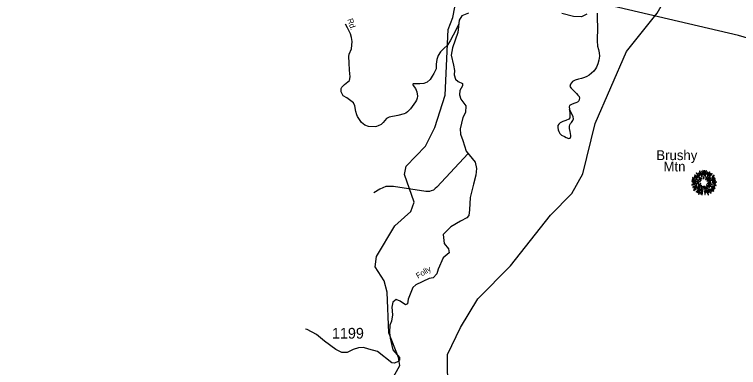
# Model space of a CAD drawing. Extents: x 884530 to 1028605, y 526725 to 653634.
# Drawn here: x 930368 to 938802, y 575565 to 579676 of the extents above; entities that cross this region are included whole.
import ezdxf

# ---------------------------------------------------------------- set-up
doc = ezdxf.new("R2010")
doc.units = 0
for name, color, linetype in [('Exist Geographical Mountain Summit CELL', 7, 'Continuous'), ('Exist Geographical Mountain Summit Label', 7, 'Continuous'), ('Exist Hydrographic Creek Single Shore', 7, 'Continuous'), ('Exist Road Non-System Type 51', 7, 'Continuous'), ('Exist Road Non-System Type 51 Label', 7, 'Continuous'), ('Exist Road Secondary Type 41 Attributed', 7, 'Continuous'), ('Exist Road Secondary Type 51 Label', 7, 'Continuous'), ('Exist Road Secondary Type 51 Number Label', 7, 'Continuous'), ('Exist Utilities Electrical Transmission Line', 7, 'Continuous')]:
    doc.layers.add(name, color=color, linetype=linetype)

msp = doc.modelspace()

# ---------------------------------------------------------------- linework, layer by layer
at = {"layer": 'Exist Geographical Mountain Summit CELL'}
for points in [[(938308.1, 577827.8), (938344, 577790.4), (938347.3, 577792.9), (938312.1, 577832.5)], [(938335.6, 577829.2), (938351.3, 577807.5), (938353.1, 577808.9), (938339.7, 577833.3)], [(938346.5, 577851.1), (938372.7, 577784.2), (938375.7, 577785.2), (938351.7, 577853.6)], [(938380.4, 577799.1), (938382.9, 577799.8), (938373.9, 577847.8), (938369.5, 577846.7)], [(938385.1, 577860.5), (938389.2, 577808.5), (938392.4, 577808.9), (938391, 577861.6)], [(938401.1, 577806.4), (938405.1, 577806.4), (938408.7, 577853.6), (938403.2, 577853.6)], [(938413.1, 577778), (938428, 577855), (938422.5, 577856.8), (938409.8, 577778.7)], [(938416.3, 577756.2), (938419.3, 577754.4), (938467.9, 577839), (938462.5, 577842.7)], [(938430.8, 577813.2), (938434.2, 577812.1), (938443.6, 577839), (938438.9, 577840.8)], [(938437.4, 577757.6), (938439.6, 577755.5), (938495.2, 577819.8), (938491.2, 577824.5)], [(938474.9, 577829.2), (938453.8, 577795.8), (938456.7, 577794.7), (938479.2, 577826)], [(938259.3, 577732.9), (938331.3, 577726), (938331.6, 577728.9), (938259.3, 577738)], [(938261.9, 577754), (938303.3, 577744.5), (938304.4, 577747.8), (938263, 577758.7)], [(938264.8, 577773.3), (938287.3, 577764.6), (938288.4, 577767.5), (938266.3, 577778.4)], [(938286.6, 577784.2), (938312.4, 577767.8), (938314.6, 577770.4), (938289.5, 577788.2)], [(938287.7, 577803.1), (938327.3, 577772.5), (938329.5, 577774.7), (938291.4, 577807.5)], [(938303.3, 577756.2), (938333.8, 577744.2), (938335, 577746.3), (938305.5, 577760.2)], [(938316, 577800.1), (938348.7, 577771.1), (938350.9, 577773.3), (938318.9, 577805.3)], [(938339.7, 577761.6), (938364.8, 577742.7), (938366.9, 577745.6), (938342.2, 577764.9)], [(938340, 577731.8), (938357.1, 577729.6), (938357.5, 577731.8), (938340.8, 577736.2)], [(938359.3, 577774.7), (938373.1, 577758.3), (938375.3, 577760.5), (938362.6, 577777.7)], [(938390.6, 577787.1), (938392, 577758), (938394.6, 577758.3), (938394.6, 577787.4)], [(938434.2, 577737.7), (938436, 577735.1), (938484.6, 577771.1), (938481.4, 577775.5)], [(938451.2, 577734.8), (938452.3, 577732.5), (938530.4, 577761.2), (938528.6, 577766)], [(938495.2, 577762.8), (938522.8, 577777.7), (938519.9, 577782.7), (938493.8, 577765.3)], [(938495.2, 577785.6), (938497, 577783.1), (938519.9, 577799.4), (938516.3, 577803.1)], [(938497, 577734.8), (938533.8, 577741.3), (938532.3, 577746.7), (938495.6, 577737)], [(938257.9, 577695.2), (938259.3, 577690), (938295.4, 577700.6), (938293.2, 577703.9)], [(938267.7, 577667.5), (938270.3, 577662.8), (938315.7, 577682.8), (938314.2, 577687.5)], [(938271.4, 577715.5), (938301.1, 577717), (938301.1, 577720.6), (938270.3, 577720.6)], [(938285.2, 577651.5), (938314.2, 577668.3), (938312.1, 577671.9), (938283, 577656.6)], [(938303.7, 577706.5), (938304.8, 577701.7), (938337.9, 577710.1), (938337.2, 577713.7)], [(938309.9, 577611.2), (938312.8, 577608.7), (938353.5, 577656.3), (938350.6, 577658.4)], [(938325.2, 577642.5), (938344.4, 577660.6), (938341.1, 577662.8), (938320.7, 577645.7)], [(938321.5, 577661), (938324.4, 577657.3), (938358.9, 577685.7), (938357.1, 577688.2)], [(938331.3, 577692.2), (938333.5, 577687.5), (938362.2, 577702.7), (938361.2, 577706.1)], [(938353.1, 577621), (938357.5, 577619.2), (938384, 577677.7), (938381.5, 577678.5)], [(938360, 577670.4), (938363.3, 577667.5), (938373.5, 577683.9), (938371.6, 577685.3)], [(938374.5, 577575.6), (938379.3, 577574.5), (938392, 577663.8), (938388.8, 577664.6)], [(938400, 577679.5), (938404, 577642.5), (938408.4, 577642.8), (938403.2, 577680.3)], [(938416, 577670.8), (938424.7, 577641), (938428.7, 577642.8), (938418.1, 577671.9)], [(938424.4, 577691.2), (938462.9, 577655.9), (938465.4, 577660.2), (938426.2, 577693.4)], [(938430.5, 577668.6), (938481, 577593.8), (938484.6, 577596.6), (938433, 577669.7)], [(938435.6, 577708.3), (938496.3, 577696.3), (938497.4, 577700.6), (938436.7, 577711.9)], [(938449.4, 577688.6), (938527.6, 577650.4), (938529.4, 577655.9), (938450.9, 577691.5)], [(938450.2, 577722.1), (938450.2, 577719.2), (938480.3, 577719.2), (938481, 577724.2)], [(938488.7, 577654.5), (938513.7, 577641.4), (938516.3, 577645), (938490.9, 577658.4)], [(938493.4, 577721), (938545.7, 577724.2), (938546.1, 577728.9), (938493.8, 577724.2)], [(938502.9, 577678.5), (938523.9, 577670.4), (938525.7, 577674.8), (938504.3, 577681.7)], [(938508.3, 577709), (938534.8, 577706.7), (938534.8, 577711.1), (938508.7, 577712.2)], [(938512.3, 577691.8), (938540.6, 577684.6), (938541.3, 577690), (938513.3, 577696.3)], [(938279, 577630.8), (938281.9, 577626.8), (938310.3, 577647.9), (938307.7, 577651.1)], [(938349.9, 577642.5), (938324.8, 577603.2), (938328, 577600.7), (938353.9, 577640.3)], [(938335, 577583.9), (938339.7, 577581.1), (938350.6, 577605.7), (938347.3, 577607.9)], [(938364.8, 577585.8), (938376.7, 577628.6), (938373.1, 577629), (938360.4, 577586.8)], [(938406.2, 577621), (938409.8, 577578.5), (938413.8, 577579.5), (938410.5, 577621)], [(938425.8, 577604.3), (938420.4, 577634.1), (938417.1, 577634.1), (938421.5, 577603.2)], [(938430.5, 577625.8), (938448, 577575.9), (938452.3, 577577.7), (938433.4, 577626.5)], [(938441, 577631.5), (938457, 577602.1), (938461.1, 577604.3), (938444.7, 577633)], [(938462.9, 577642.8), (938493, 577613.7), (938496.3, 577616.3), (938465.1, 577645.3)], [(938479.6, 577643.5), (938510.1, 577617.7), (938513.3, 577621.4), (938481.4, 577646.1)]]:
    msp.add_lwpolyline(points, close=True, dxfattribs=at)
at = {"layer": 'Exist Hydrographic Creek Single Shore'}
for points in [[(935496.6, 574878.9), (935497.8, 575148), (935410.6, 575500.9), (935410.1, 575717.6), (935562.9, 576029.5), (935766.6, 576363.4), (936147.4, 576749.5), (936610.6, 577340.7), (936861.4, 577591.6), (936986.5, 577818.8), (937132.4, 578406.6), (937496.2, 579245.9), (937854, 579691.6), (937978.9, 579912.3), (938342.3, 580282.3), (938485.6, 580325.4), (938902.5, 580326.9), (939267.5, 580506.5), (939389.2, 580645.3), (939523.7, 580905.1)], [(934650, 575217.6), (934854.9, 575587.6), (934841.6, 575679.7), (934726.7, 575967.5), (934710.4, 576443.7), (934673.6, 576575.7), (934571, 576738.5), (934583.7, 576856.5), (934796.6, 577216.4), (934986, 577383.2), (935023.2, 577490.8), (934909.8, 577811.3), (934930, 577909.4), (935155.2, 578144.5), (935262.9, 578358.9), (935385, 578737.1), (935420.6, 579501), (935475.7, 579641), (935558.5, 580088.9), (935682.7, 580293.1), (935949.8, 580533.9), (936105.8, 580704.7)]]:
    msp.add_lwpolyline(points, dxfattribs=at)
at = {"layer": 'Exist Road Non-System Type 51'}
for points in [[(937155.2, 579693.3), (937155.2, 579650.9), (937156.4, 579604.3), (937159, 579551.6), (937160.6, 579503.1), (937158.5, 579469.7), (937154, 579428.9), (937154.3, 579370.2), (937160.8, 579308.2), (937169.9, 579267.4), (937178.4, 579229.2), (937181.3, 579190.1), (937174.2, 579144.2), (937161.1, 579100.1), (937148.5, 579064.7), (937135.7, 579041.8), (937114.7, 579016.6), (937089.6, 578992.5), (937062.3, 578971.4), (937034.5, 578954.6), (937005.9, 578941.7), (936972.3, 578930.9), (936937, 578922.1), (936899.3, 578912.5), (936866.9, 578894.5), (936843.6, 578866.2), (936837.2, 578837.9), (936854.1, 578816.4), (936887.6, 578783.1), (936914.5, 578757.5), (936931.7, 578737.5), (936944.5, 578720.4), (936948.7, 578701.9), (936945.9, 578684.9), (936940.2, 578670.6), (936925.9, 578656.4), (936907.5, 578646.4), (936883.3, 578639.3), (936854.8, 578629.4), (936833.6, 578616.6), (936829.1, 578602.3), (936832, 578572.4), (936837.8, 578512.7), (936836.3, 578472.9), (936825.3, 578455.3), (936789.1, 578443), (936753.8, 578428.8), (936724.6, 578413.8), (936707.9, 578398.8), (936697.2, 578382.9), (936695.4, 578359.9), (936699.9, 578334.2), (936709.7, 578313.5), (936718.4, 578291), (936739.6, 578272.5), (936773.2, 578253.9), (936795.2, 578242.4), (936824.4, 578232.7), (936840.3, 578237.1), (936847.4, 578254.8), (936847.9, 578266.2), (936839.4, 578314.8), (936832.4, 578350.2), (936831.5, 578374.1), (936835, 578392.6), (936843, 578405.9), (936854.5, 578416.5), (936871.3, 578442.1), (936879.2, 578459.8), (936877.4, 578483.6), (936832, 578572.4)], [(935543.3, 579562.6), (935478.2, 579434.4), (935442, 579368.5), (935405.9, 579315), (935368.1, 579280.4), (935328.9, 579241.1), (935303.8, 579198.7), (935288.1, 579151.6), (935280.5, 579095.8), (935278.2, 579042), (935253.6, 578988.2), (935233.4, 578959.1), (935208.7, 578918.7), (935175.2, 578889.6), (935137.1, 578873.9), (935087.5, 578870.2), (935054.2, 578869.4), (935027.1, 578870.4), (935015.8, 578869.6), (935010, 578868.1), (935006.4, 578863.3), (935006.6, 578857), (935011.7, 578848.2), (935037.6, 578814.1), (935054.7, 578775), (935060.6, 578726.2), (935057.5, 578701.1), (935050.4, 578677.6), (935040, 578659.7), (934982.2, 578577.8), (934947.5, 578544.2), (934925.2, 578528.6), (934905.3, 578520.1), (934834.1, 578499.2), (934734, 578479.5), (934702.2, 578466.6), (934661.5, 578418.6), (934638.1, 578396.9), (934605.9, 578378), (934586.1, 578370.5), (934568.5, 578368), (934492.2, 578373), (934450.3, 578388.7), (934411.3, 578418.9), (934365, 578486.7), (934355, 578506.3), (934342.7, 578547.1), (934332.1, 578610.9), (934314.8, 578647.5), (934237.2, 578704.6), (934198.3, 578729.3), (934186.8, 578742.9), (934174.2, 578777), (934174.2, 578815.4), (934182.1, 578830.6), (934210.7, 578860.3), (934270.8, 578906.3), (934277.2, 578949), (934269.1, 579029.1), (934268, 579114.6), (934261, 579188.3), (934265, 579214.1), (934292.6, 579277.2), (934298.9, 579318.7), (934299.9, 579361.2), (934292.5, 579408.7), (934280.3, 579450.9), (934247.8, 579522.2), (934223.8, 579565.1)], [(935653.7, 578057.5), (935286.3, 577666.3), (935269.7, 577649.7), (935248.4, 577630.7), (935222.3, 577621.3), (935200.9, 577614.1), (935160.5, 577614.1), (934781.1, 577671), (934693.2, 577673.4), (934622.2, 577642.6), (934553.3, 577599.9)]]:
    msp.add_lwpolyline(points, dxfattribs=at)
at = {"layer": 'Exist Road Secondary Type 41 Attributed'}
for points in [[(935655.8, 579690.5), (935577.3, 579659.8), (935548.3, 579610.2), (935532, 579465), (935468.9, 579287.3), (935456.3, 579204.3), (935481, 579084.8), (935493.4, 579023), (935490.2, 578974.7), (935505.6, 578921.7), (935534.6, 578894.4), (935585.8, 578872.2), (935585.8, 578846.5), (935555.1, 578792.2), (935551.7, 578740.6), (935567.5, 578689.2), (935625.9, 578614.2), (935620.8, 578535.6), (935592.2, 578474.9), (935559.3, 578343), (935561.9, 578282.7), (935592.2, 578207), (935629.3, 578083.3), (935732.2, 577955.6), (935748, 577883), (935742.9, 577806.1), (935715.7, 577701.5), (935674.6, 577544.9), (935666.3, 577400.6), (935660.9, 577336.2), (935638.7, 577308.9), (935563.4, 577268.7), (935452.2, 577202.8), (935361.5, 577112.1), (935373.9, 577009.1), (935423.4, 576948.8), (935431.6, 576899.4), (935361.6, 576841.7), (935303.9, 576709.8), (935287.1, 576654.6), (935246.1, 576610.1), (935196.9, 576602.6), (935044.5, 576528.5), (935009.7, 576495.7), (934953.9, 576359.5), (934945.6, 576305.9), (934920.9, 576293.5), (934859.1, 576338.9), (934813.8, 576355.4), (934776.8, 576326.5), (934764.4, 576268.8), (934772.6, 576178.1), (934760.3, 576103.9), (934741.5, 576057.4), (934734.8, 575972.9), (934743, 575905.4)], [(937035.2, 579680.3), (936972, 579647.8), (936878.1, 579652.9), (936743.3, 579687.1)], [(934743, 575905.4), (934774.5, 575768.9), (934852.7, 575682.4), (934854.3, 575655.1), (934837.2, 575634.6), (934794.6, 575615.8), (934763.8, 575620.9), (934597.4, 575752.4), (934494.4, 575777.2), (934431.8, 575798.6), (934373.7, 575793.5), (934312.3, 575774.7), (934243.2, 575740.1), (934182.5, 575738.8), (934111.4, 575773), (933979.6, 575871.9), (933883.8, 575949), (933777.8, 576008), (933756.4, 576009.5)]]:
    msp.add_lwpolyline(points, dxfattribs=at)
at = {"layer": 'Exist Utilities Electrical Transmission Line'}
msp.add_lwpolyline([(945735.9, 569292.4), (944511.8, 570474.8), (943313.9, 571626.5), (942530.7, 573100.6), (941761.7, 574594.1), (941063.9, 576120.3), (940393.7, 577647.3), (939830.8, 578620.8), (939001, 579373.9), (938802.7, 579433), (937171.8, 579811), (935544.6, 580195.5), (933918.8, 580578.7), (932267.9, 580954.5), (931153.7, 581033.3), (928415.8, 581209.1), (925643.8, 581364.6), (922305, 580117.8), (921595.1, 579498.2)], dxfattribs=at)

# ---------------------------------------------------------------- texts
at = {"layer": 'Exist Geographical Mountain Summit Label'}
for s, p in [('Brushy', (937844.1, 577980.4)), ('Mtn', (937927.5, 577848.5))]:
    msp.add_text(s, height=114.83, dxfattribs=at).set_placement(p)
at = {"layer": 'Exist Road Non-System Type 51 Label'}
msp.add_text('Rd.', height=65.62, rotation=288.42098, dxfattribs=at).set_placement((934243.9, 579617.7))
at = {"layer": 'Exist Road Secondary Type 51 Label'}
msp.add_text('Folly', height=65.62, rotation=30.71509, dxfattribs=at).set_placement((935068.2, 576599))
at = {"layer": 'Exist Road Secondary Type 51 Number Label'}
msp.add_text('1199', height=125, dxfattribs=at).set_placement((934065.7, 575901.1))

doc.saveas('drawing.dxf')
